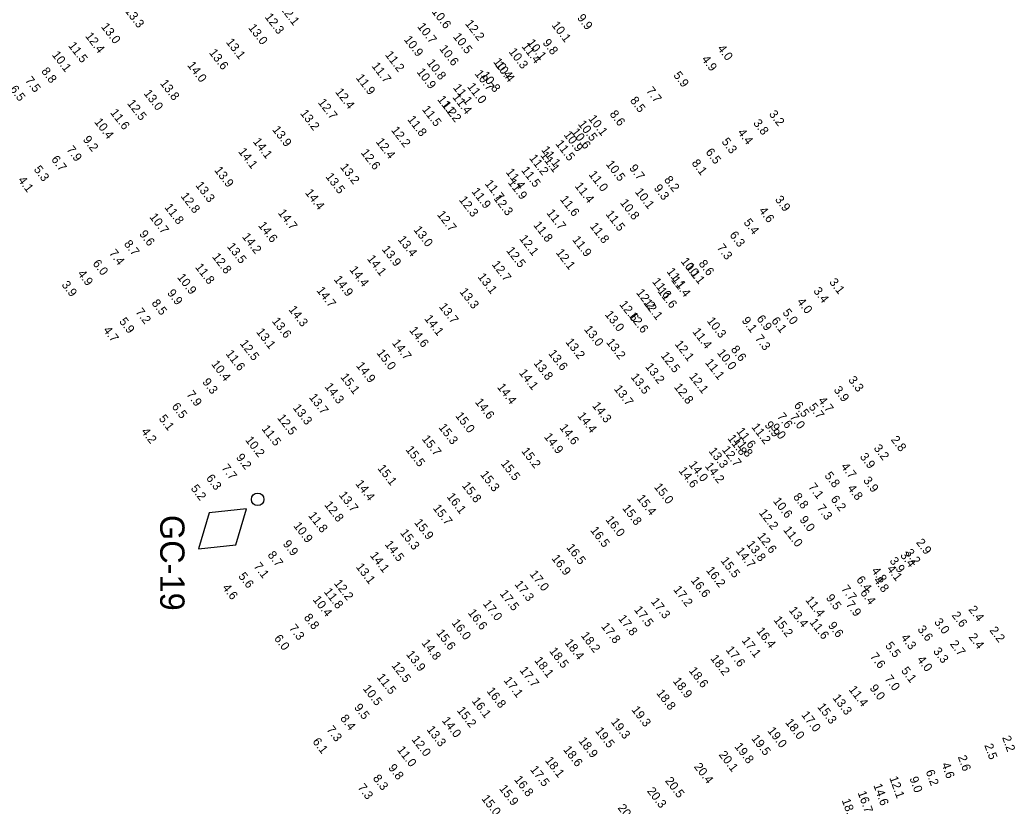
# Model space of a CAD drawing. Extents: x 815385 to 820851, y 582449 to 604245.
# Drawn here: x 819468 to 820041, y 593138 to 593591 of the extents above; entities that cross this region are included whole.
import ezdxf

# ---------------------------------------------------------------- set-up
doc = ezdxf.new("R2010")
doc.units = 0
for name, color, linetype in [('V-CHAN-AIDS', 7, 'Continuous'), ('V-TOPO-SOUN-011609', 7, 'Continuous'), ('V-TOPO-SOUN-112008', 7, 'Continuous'), ('V-TOPO-SOUN-EXCSS', 7, 'Continuous')]:
    doc.layers.add(name, color=color, linetype=linetype)

msp = doc.modelspace()

# ---------------------------------------------------------------- linework, layer by layer
at = {"layer": 'V-CHAN-AIDS'}
msp.add_lwpolyline([(819598.74, 593309.26), (819577.23, 593306.88), (819571.16, 593286.12), (819592.66, 593288.5)], close=True, dxfattribs=at)
msp.add_circle((819605.17, 593314.66), 3.6, dxfattribs=at)

# ---------------------------------------------------------------- texts
msp.add_text('GC-19', height=14, rotation=270, dxfattribs=at).set_placement((819549.09, 593305.72))
at = {"layer": 'V-TOPO-SOUN-011609'}
for s, p in [('9.9', (819788.87, 593591.73)), ('12.2 ', (819724.38, 593588.44)), ('10.1 ', (819774.21, 593587.56)), ('10.5 ', (819717.45, 593580.9)), ('11.4 ', (819756.94, 593575.31)), ('9.8', (819769.03, 593577.37)), ('10.6 ', (819709.56, 593573.97)), ('4.0', (819869.64, 593574.06)), ('10.8 ', (819702.29, 593565.86)), ('10.4 ', (819741.72, 593564.56)), ('4.9', (819860.53, 593567.9)), ('10.9 ', (819696.51, 593560.63)), ('10.8 ', (819733.53, 593558.73)), ('5.9', (819844.31, 593558.66)), ('11.0 ', (819725.59, 593552.17)), ('11.4 ', (819717.11, 593546.09)), ('7.7', (819828.62, 593549.75)), ('11.2 ', (819711.02, 593541.53)), ('8.5', (819819.32, 593544.17)), ('8.6', (819807.61, 593536.36)), ('3.2', (819899.35, 593536.36)), ('10.1 ', (819795.34, 593533.71)), ('3.8', (819890.27, 593531.18)), ('10.6 ', (819785.55, 593526.06)), ('4.4', (819881.26, 593525.71)), ('11.5 ', (819776.42, 593519.27)), ('5.3', (819872.06, 593520.46)), ('11.1 ', (819767.72, 593512.65)), ('6.5', (819862.85, 593514.46)), ('8.1', (819854.82, 593508.12)), ('11.5 ', (819756.69, 593504.04)), ('11.9 ', (819749.03, 593496.99)), ('8.2', (819838.92, 593498.52)), ('10.1 ', (819822.18, 593491.6)), ('9.3', (819833.02, 593493.71)), ('10.8 ', (819813.6, 593485.31)), ('3.9', (819902.81, 593487.16)), ('11.5 ', (819805.31, 593478.78)), ('4.6', (819893.48, 593480.74)), ('11.8 ', (819796.22, 593471.77)), ('5.4', (819884.74, 593473.96)), ('6.3', (819876.63, 593466.73)), ('11.9 ', (819786.1, 593464.04)), ('7.3', (819869.34, 593459.41)), ('12.1 ', (819776.63, 593456.64)), ('8.6', (819858.83, 593450.24)), ('10.1 ', (819851.33, 593448.34)), ('11.4 ', (819843.03, 593440.87)), ('3.1', (819934.03, 593439.67)), ('11.6 ', (819835.19, 593434.43)), ('3.4', (819924.88, 593434.54)), ('12.1 ', (819826.99, 593427.73)), ('4.0', (819915.44, 593428.32)), ('12.6 ', (819818.71, 593420.16)), ('5.0', (819907.13, 593422.08)), ('6.1', (819900.67, 593417.37)), ('7.3', (819891.3, 593407.2)), ('10.0 ', (819869.46, 593398.95)), ('8.6', (819877.38, 593400.9)), ('11.1 ', (819862.56, 593393.34)), ('12.1 ', (819853.35, 593385.37)), ('3.3', (819944.99, 593383.34)), ('12.8 ', (819844.67, 593379.29)), ('3.9', (819936.6, 593377.57)), ('4.7', (819927.61, 593371.48)), ('7.0', (819911.22, 593361.92)), ('5.7', (819922.21, 593367.75)), ('11.2 ', (819889.24, 593356.25)), ('9.0', (819900.25, 593356.08)), ('11.8 ', (819878.87, 593348.79)), ('2.8', (819969.51, 593348.99)), ('12.7 ', (819872.25, 593343.18)), ('3.2', (819959.61, 593344.04)), ('3.9', (819951.64, 593339.15)), ('5.8', (819931.31, 593328.26)), ('4.7', (819940.75, 593333.46)), ('7.1', (819921.96, 593321.73)), ('10.6 ', (819901.66, 593313.59)), ('8.8', (819913.21, 593316.02)), ('12.2 ', (819893.53, 593306.89)), ('2.9', (819984.03, 593289.79)), ('3.4', (819974.85, 593282.4)), ('4.1', (819967.18, 593274.52)), ('4.8', (819959.54, 593267.95)), ('6.4', (819951.84, 593260.85)), ('7.9', (819943.63, 593254.05)), ('2.6', (820004.58, 593247.87)), ('2.4', (820014.21, 593251.21)), ('3.0', (819994.45, 593244)), ('3.6', (819984.82, 593239.82)), ('5.5', (819966.25, 593230.42)), ('4.3', (819975.27, 593235)), ('7.6', (819957.52, 593224.2))]:
    msp.add_text(s, height=5, rotation=307.782, dxfattribs=at).set_placement(p)
at = {"layer": 'V-TOPO-SOUN-112008'}
for s, rotation, p in [('13.3 ', 307.782, (819528.47, 593595.79)), ('12.3 ', 307.782, (819609.05, 593592.24)), ('12.1 ', 307.782, (819617.89, 593597.29)), ('13.0 ', 307.782, (819514.82, 593586.62)), ('12.4 ', 307.782, (819505.68, 593581.24)), ('13.0 ', 307.782, (819599.54, 593586.05)), ('11.5 ', 307.782, (819495.91, 593575.72)), ('13.1 ', 307.782, (819586.73, 593577.75)), ('10.1 ', 307.782, (819486.53, 593570.44)), ('13.6 ', 307.782, (819576.97, 593571.68)), ('11.2 ', 307.782, (819678.29, 593570.48)), ('14.0 ', 307.782, (819564.44, 593564.46)), ('11.7 ', 307.782, (819670.59, 593564.02)), ('8.8', 307.782, (819480.38, 593561.01)), ('7.5', 307.782, (819471.09, 593555.73)), ('13.8 ', 307.782, (819548.77, 593554.07)), ('11.9 ', 307.782, (819661.51, 593557.24)), ('6.5', 307.782, (819462.31, 593550.64)), ('13.0 ', 307.782, (819539.35, 593548.24)), ('12.4 ', 307.782, (819649.63, 593549.09)), ('12.5 ', 307.782, (819529.81, 593542.54)), ('12.7 ', 307.782, (819639.66, 593543.05)), ('11.6 ', 307.782, (819520.1, 593537.16)), ('13.2 ', 307.782, (819629.42, 593536.8)), ('11.5 ', 307.782, (819699.58, 593539.03)), ('10.4 ', 307.782, (819510.91, 593531.83)), ('11.8 ', 307.782, (819691.17, 593533.28)), ('13.9 ', 307.782, (819613.36, 593527.38)), ('12.2 ', 307.782, (819681.82, 593527.1)), ('9.2', 307.782, (819504.32, 593521.67)), ('14.1 ', 307.782, (819602.25, 593520.5)), ('12.4 ', 307.782, (819673, 593520.42)), ('7.9', 307.782, (819494.87, 593515.91)), ('14.1 ', 307.782, (819593.81, 593514.73)), ('12.6 ', 307.782, (819664.39, 593514.12)), ('6.7', 307.782, (819486.09, 593510.27)), ('5.3', 307.782, (819476.05, 593504.47)), ('13.9 ', 307.782, (819580, 593504.03)), ('13.5 ', 307.782, (819644.05, 593500.33)), ('13.2 ', 307.782, (819652.44, 593505.83)), ('4.1', 307.782, (819466.97, 593498.29)), ('13.3 ', 307.782, (819569.15, 593495.35)), ('11.7 ', 307.782, (819735.74, 593496.31)), ('12.8 ', 307.782, (819560.66, 593489.11)), ('14.4 ', 307.782, (819632.27, 593491.07)), ('11.9 ', 307.782, (819728.11, 593491.77)), ('12.3 ', 307.782, (819720.87, 593486.99)), ('11.8 ', 307.782, (819551.3, 593482.71)), ('14.7 ', 307.782, (819616.63, 593479.48)), ('12.7 ', 307.782, (819708.23, 593478.53)), ('10.7 ', 307.782, (819542.65, 593477.13)), ('14.6 ', 307.782, (819605.25, 593472.25)), ('9.6', 307.782, (819536.78, 593467.31)), ('13.0 ', 307.782, (819694.7, 593469.77)), ('8.7', 307.782, (819527.98, 593461.61)), ('13.5 ', 307.782, (819587.34, 593460.13)), ('14.2 ', 307.782, (819595.98, 593465.77)), ('13.4 ', 307.782, (819685.64, 593464.15)), ('12.1 ', 307.782, (819755.63, 593464.65)), ('7.4', 307.782, (819519.42, 593456.28)), ('13.9 ', 307.782, (819676.47, 593458.48)), ('12.5 ', 307.782, (819748.1, 593457.8)), ('6.0', 307.782, (819509.96, 593450.39)), ('12.8 ', 307.782, (819578.77, 593454.23)), ('14.1 ', 307.782, (819667.95, 593453.08)), ('12.7 ', 307.782, (819739.74, 593449.81)), ('4.9', 307.782, (819501.28, 593444.43)), ('11.8 ', 307.782, (819568.98, 593448.25)), ('14.4 ', 307.782, (819657.83, 593446.76)), ('3.9', 307.782, (819492.07, 593438.13)), ('10.9 ', 307.782, (819558.63, 593442.39)), ('14.9 ', 307.782, (819648.78, 593441.21)), ('13.1 ', 307.782, (819731.65, 593442.68)), ('9.9', 307.782, (819552.89, 593433.35)), ('14.7 ', 307.782, (819638.85, 593434.84)), ('13.3 ', 307.782, (819721.19, 593434.1)), ('8.5', 307.782, (819543.9, 593427.53)), ('7.2', 307.782, (819534.62, 593422.47)), ('14.3 ', 307.782, (819622.75, 593423.85)), ('13.7 ', 307.782, (819709.37, 593425.49)), ('5.9', 307.782, (819525.23, 593417)), ('13.6 ', 307.782, (819613.18, 593417.18)), ('14.1 ', 307.782, (819700.93, 593418.61)), ('4.7', 307.782, (819516.01, 593411.97)), ('13.1 ', 307.782, (819604.13, 593410.97)), ('14.6 ', 307.782, (819692.27, 593411.9)), ('13.0 ', 307.782, (819792.87, 593412.5)), ('12.5 ', 307.782, (819594.69, 593404.33)), ('14.7 ', 307.782, (819682.3, 593404.6)), ('13.2 ', 307.782, (819782.2, 593405.15)), ('11.6 ', 307.782, (819586.54, 593398.43)), ('15.0 ', 307.782, (819673.44, 593398.89)), ('13.6 ', 307.782, (819772.29, 593398.58)), ('10.4 ', 307.782, (819578.26, 593392.47)), ('14.9 ', 307.782, (819661.65, 593391.53)), ('13.8 ', 307.782, (819763.82, 593393)), ('14.1 ', 307.782, (819755.38, 593387.43)), ('9.3', 307.782, (819573.11, 593382.13)), ('15.1 ', 307.782, (819652.6, 593385.03)), ('13.5 ', 307.782, (819819.73, 593385.01)), ('7.9', 307.782, (819563.96, 593375)), ('14.3 ', 307.782, (819643.55, 593379.45)), ('14.4 ', 307.782, (819742.83, 593379.18)), ('13.7 ', 307.782, (819810.09, 593378.22)), ('13.7 ', 307.782, (819634.54, 593373.33)), ('14.6 ', 307.782, (819730.09, 593370.59)), ('14.3 ', 307.782, (819797.52, 593368.53)), ('6.5', 307.782, (819555.49, 593368.01)), ('13.3 ', 307.782, (819625.2, 593367.29)), ('15.0 ', 307.782, (819718.77, 593362.68)), ('14.4 ', 307.782, (819789.06, 593362.67)), ('5.1', 307.782, (819548.03, 593361.11)), ('12.5 ', 307.782, (819616.27, 593361.46)), ('4.2', 307.782, (819537.9, 593353.61)), ('11.5 ', 307.782, (819607.27, 593355.18)), ('15.3 ', 307.782, (819709.11, 593356.01)), ('14.6 ', 307.782, (819778.75, 593355.86)), ('10.2 ', 307.782, (819597.82, 593348.74)), ('15.7 ', 307.782, (819699.47, 593349.4)), ('14.9 ', 307.782, (819769.8, 593350.62)), ('15.5 ', 307.782, (819690.14, 593343.22)), ('15.2 ', 307.782, (819756.78, 593342.35)), ('9.2', 307.782, (819592.5, 593338.72)), ('15.5 ', 307.782, (819744.92, 593335.23)), ('14.0 ', 307.782, (819853.11, 593334.55)), ('7.7', 307.782, (819584.09, 593332.68)), ('15.1 ', 307.782, (819673.96, 593332.46)), ('15.3 ', 307.782, (819733.1, 593328.9)), ('14.6 ', 307.782, (819847.31, 593331.08)), ('6.3', 307.782, (819575.26, 593326.8)), ('14.4 ', 307.782, (819661.24, 593323.6)), ('5.2', 307.782, (819566.43, 593320.9)), ('13.7 ', 307.782, (819651.72, 593317.09)), ('15.8 ', 307.782, (819722.57, 593322.53)), ('15.0 ', 307.782, (819833.17, 593321.75)), ('12.8 ', 307.782, (819643.34, 593311.45)), ('16.1 ', 307.782, (819713.82, 593316.14)), ('15.4 ', 307.782, (819823.29, 593315.22)), ('15.7 ', 307.782, (819705.85, 593309.56)), ('15.8 ', 307.782, (819814.9, 593309.51)), ('11.8 ', 307.782, (819634.09, 593305.28)), ('15.9 ', 307.782, (819695.1, 593301.25)), ('16.0 ', 307.782, (819805.24, 593302.92)), ('10.9 ', 307.782, (819625.53, 593299.42)), ('15.3 ', 307.782, (819687.01, 593295.34)), ('16.5 ', 307.782, (819796.49, 593296.81)), ('9.9', 307.782, (819619.44, 593288.95)), ('14.5 ', 307.782, (819678.12, 593288.7)), ('13.8 ', 307.782, (819886.4, 593288.68)), ('12.6 ', 307.782, (819892.59, 593293.35)), ('8.7', 307.782, (819610.65, 593282.62)), ('16.5 ', 307.782, (819782.71, 593286.91)), ('14.7 ', 307.782, (819880.3, 593284.87)), ('7.1', 307.782, (819602.64, 593276.07)), ('14.1 ', 307.782, (819669.62, 593282.31)), ('16.9 ', 307.782, (819774.14, 593280.66)), ('15.5 ', 307.782, (819871.51, 593279.31)), ('13.1 ', 307.782, (819661.52, 593275.72)), ('17.0 ', 307.782, (819761.54, 593271.63)), ('16.2 ', 307.782, (819863.11, 593273.79)), ('5.6', 307.782, (819593.83, 593270.36)), ('12.2 ', 307.782, (819648.89, 593266.29)), ('17.3 ', 307.782, (819752.87, 593265.73)), ('16.6 ', 307.782, (819854.32, 593267.96)), ('4.6', 307.782, (819584.6, 593263.74)), ('11.8 ', 307.782, (819643.1, 593261.42)), ('17.5 ', 307.782, (819744.35, 593260.34)), ('17.2 ', 307.782, (819844.27, 593262.69)), ('10.4 ', 307.782, (819636.68, 593256.94)), ('17.0 ', 307.782, (819734.64, 593254.54)), ('17.3 ', 307.782, (819831.35, 593255.75)), ('11.4 ', 307.782, (819920.29, 593256.7)), ('16.6 ', 307.782, (819725.98, 593249.32)), ('17.5 ', 307.782, (819821.67, 593251.05)), ('13.4 ', 307.782, (819910.8, 593250.76)), ('8.8', 307.782, (819631.55, 593246.57)), ('16.0 ', 307.782, (819716.62, 593243.53)), ('17.8 ', 307.782, (819812.51, 593245.99)), ('15.2 ', 307.782, (819902, 593245.25)), ('7.3', 307.782, (819623.02, 593240.46)), ('15.6 ', 307.782, (819707.75, 593237.72)), ('17.8 ', 307.782, (819802.73, 593241.48)), ('16.4 ', 307.782, (819892.1, 593238.81)), ('2.2', 307.782, (820026.29, 593239.22)), ('6.0', 307.782, (819614.42, 593234.55)), ('14.8 ', 307.782, (819699.34, 593231.93)), ('18.4 ', 307.782, (819781.75, 593232.09)), ('18.2 ', 307.782, (819791.05, 593236.22)), ('17.1 ', 307.782, (819883.64, 593233.39)), ('2.7', 307.782, (820003.54, 593231.34)), ('2.4', 307.782, (820014.3, 593235.38)), ('13.9 ', 307.782, (819690.46, 593225.4)), ('18.5 ', 307.782, (819772.84, 593227.29)), ('17.6 ', 307.782, (819874.46, 593227.98)), ('3.3', 307.782, (819993.83, 593227.18)), ('18.1 ', 307.782, (819764.28, 593221.87)), ('18.2 ', 307.782, (819865.64, 593223.06)), ('4.0', 307.782, (819984.54, 593222.34)), ('12.5 ', 307.782, (819682.04, 593219)), ('17.7 ', 307.782, (819755.78, 593216.22)), ('18.6 ', 307.782, (819853.21, 593216)), ('5.1', 307.782, (819975.4, 593215.98)), ('11.5 ', 307.782, (819673.56, 593212.21)), ('17.1 ', 307.782, (819746.58, 593210.42)), ('18.9 ', 307.782, (819844, 593209.99)), ('7.0', 307.782, (819965.86, 593211.28)), ('10.5 ', 307.782, (819665.51, 593205.69)), ('16.8 ', 307.782, (819736.81, 593204.28)), ('18.8 ', 307.782, (819834.5, 593203.11)), ('11.4 ', 307.782, (819945.25, 593205.15)), ('9.0', 307.782, (819957.29, 593205.92)), ('16.1 ', 307.782, (819728.22, 593198.58)), ('13.3 ', 307.782, (819935.96, 593200.34)), ('9.5', 307.782, (819660.47, 593194.85)), ('15.2 ', 307.782, (819719.67, 593193.14)), ('19.3 ', 307.782, (819820.21, 593193.5)), ('15.3 ', 307.782, (819927.18, 593195.16)), ('8.4', 307.782, (819652.46, 593188.54)), ('14.0 ', 307.782, (819711, 593187.3)), ('19.3 ', 307.782, (819808.31, 593186.55)), ('18.0 ', 307.782, (819908.68, 593186.23)), ('17.0 ', 307.782, (819917.96, 593190.58)), ('7.3', 307.782, (819644.59, 593182.08)), ('13.3 ', 307.782, (819702.25, 593182.11)), ('19.5 ', 307.782, (819799.3, 593181.37)), ('19.0 ', 307.782, (819898.47, 593181.43)), ('6.1', 307.782, (819636.52, 593175.16)), ('12.0 ', 307.782, (819693.57, 593176.43)), ('18.9 ', 307.782, (819789.67, 593175.64)), ('19.5 ', 307.782, (819889.19, 593177)), ('2.2', 289.902, (820033.74, 593177.67)), ('11.0 ', 307.782, (819685.22, 593170.46)), ('18.6 ', 307.782, (819780.88, 593170.58)), ('20.1 ', 307.782, (819870.42, 593167.67)), ('19.8 ', 307.782, (819879.47, 593172.36)), ('2.5', 289.902, (820023.5, 593173.18)), ('18.1 ', 307.782, (819770.4, 593164.34)), ('2.6', 289.902, (820008.26, 593166.49)), ('9.8', 307.782, (819680.13, 593160.07)), ('17.5 ', 307.782, (819761.82, 593159.14)), ('20.4 ', 307.782, (819856.13, 593160.79)), ('6.2', 289.902, (819989.76, 593158.07)), ('4.6', 289.902, (819998.85, 593162.27)), ('8.3', 307.782, (819671.24, 593154.05)), ('16.8 ', 307.782, (819752.61, 593153.37)), ('20.5 ', 307.782, (819839.49, 593152.62)), ('12.1 ', 289.902, (819968.81, 593154.39)), ('9.0', 289.902, (819980.42, 593154.16)), ('7.3', 307.782, (819662.53, 593148.76)), ('15.9 ', 307.782, (819743.99, 593148.17)), ('20.3 ', 307.782, (819829.14, 593146.78)), ('14.6 ', 289.902, (819959.65, 593150.16)), ('15.0 ', 307.782, (819733.8, 593142.38)), ('18.6 ', 289.902, (819941.42, 593141.51)), ('16.7 ', 289.902, (819950.57, 593145.92)), ('20.0 ', 307.782, (819812.22, 593137.04))]:
    msp.add_text(s, height=5, rotation=rotation, dxfattribs=at).set_placement(p)
at = {"layer": 'V-TOPO-SOUN-EXCSS'}
for s, p in [('10.6 ', (819705.15, 593595.34)), ('10.7 ', (819696.87, 593586.72)), ('10.9 ', (819689.13, 593579.25)), ('10.1 ', (819760.07, 593577.36)), ('10.3 ', (819749.5, 593572.2)), ('10.4 ', (819740.57, 593566.46)), ('10.7 ', (819729.9, 593559.59)), ('11.1 ', (819717.44, 593551.56)), ('11.2 ', (819708.4, 593544.81)), ('10.5 ', (819789.37, 593530.57)), ('10.9 ', (819781.15, 593524.46)), ('11.1 ', (819768.25, 593515.77)), ('11.2 ', (819761.28, 593511.01)), ('10.5 ', (819805.46, 593507.5)), ('11.4 ', (819747.83, 593502.94)), ('11.0 ', (819795.53, 593501.57)), ('9.7', (819818.87, 593505.2)), ('11.4 ', (819787.51, 593494.95)), ('12.3 ', (819740.81, 593487.76)), ('11.6 ', (819779.03, 593487.29)), ('11.7 ', (819771.27, 593479.47)), ('11.8 ', (819763.7, 593472.48)), ('10.1 ', (819848.58, 593451.58)), ('11.1 ', (819840.44, 593445.73)), ('11.6 ', (819832.07, 593439.93)), ('12.2 ', (819822.87, 593433.59)), ('12.6 ', (819813.17, 593426.83)), ('13.0 ', (819804.86, 593421.02)), ('10.3 ', (819863.59, 593417.32)), ('9.1', (819883.63, 593417.49)), ('6.9', (819892.19, 593418.5)), ('11.4 ', (819855.26, 593411.1)), ('13.2 ', (819805.61, 593405.03)), ('12.1 ', (819845.1, 593403.97)), ('12.5 ', (819837.02, 593397.33)), ('13.2 ', (819828.07, 593390.99)), ('6.5', (819913.69, 593368.73)), ('7.6', (819904.04, 593362.28)), ('9.9', (819896.81, 593357.36)), ('11.6 ', (819880.59, 593353.75)), ('11.8 ', (819875.47, 593349.73)), ('13.3 ', (819864.63, 593342.36)), ('14.2 ', (819862.49, 593333.71)), ('3.9', (819953.56, 593325.5)), ('4.8', (819944.46, 593320.97)), ('6.2', (819934.84, 593314.66)), ('7.3', (819926.9, 593309.57)), ('9.0', (819916.91, 593302.89)), ('11.0 ', (819907.58, 593297.01)), ('3.2', (819977.72, 593283.91)), ('3.9', (819968.77, 593279.16)), ('4.8', (819958.34, 593273.45)), ('6.4', (819949.57, 593268.33)), ('7.7', (819940.89, 593263.06)), ('9.5', (819932.13, 593257.88)), ('11.6 ', (819922.71, 593243.87)), ('9.6', (819933.33, 593241.96))]:
    msp.add_text(s, height=5, rotation=307.782, dxfattribs=at).set_placement(p)

doc.saveas('drawing.dxf')
